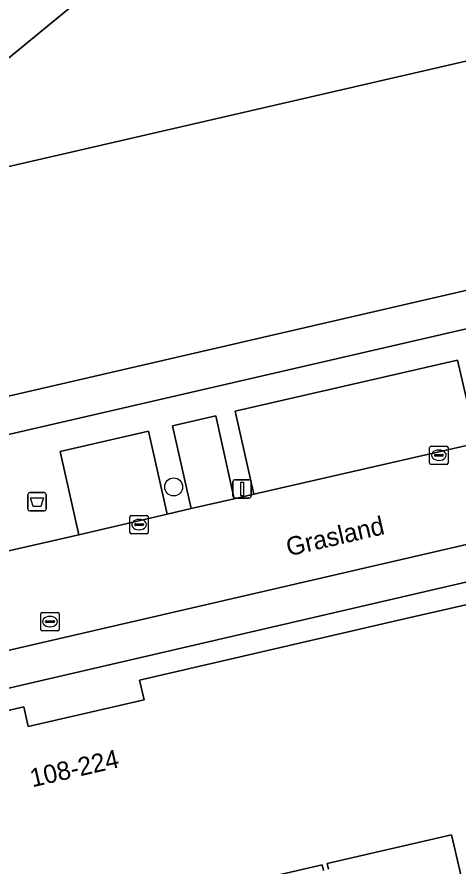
# Model space of a CAD drawing. Extents: x 156412 to 157779, y 382335 to 383768.
# Drawn here: x 156942.74 to 156966.74, y 383406.35 to 383452.56 of the extents above; entities that cross this region are included whole.
import ezdxf

# ---------------------------------------------------------------- set-up
doc = ezdxf.new("R2010")
doc.units = 0
for name, color, linetype in [('IMGEO_Afval_apart_plaats', 7, 'Continuous'), ('IMGEO_Boom', 7, 'Continuous'), ('IMGEO_Erf', 7, 'Continuous'), ('IMGEO_Kolk', 7, 'Continuous'), ('IMGEO_Lichtmast', 7, 'Continuous'), ('IMGEO_Openbare_ruimte_label', 7, 'Continuous'), ('IMGEO_Pand', 7, 'Continuous'), ('IMGEO_Pand_nummerreeks', 7, 'Continuous'), ('IMGEO_Parkeervlak_open', 7, 'Continuous'), ('IMGEO_Rijbaan_lokaal_gesloten', 7, 'Continuous'), ('IMGEO_Rioolput', 7, 'Continuous'), ('IMGEO_Voetpad_open', 7, 'Continuous')]:
    doc.layers.add(name, color=color, linetype=linetype)

msp = doc.modelspace()

# ---------------------------------------------------------------- linework, layer by layer
at = {"layer": 'IMGEO_Afval_apart_plaats'}
for p, q in [((156943.439, 383426.672), (156944.229, 383426.672)), ((156944.229, 383426.672), (156943.439, 383426.672)), ((156943.339, 383425.772), (156943.339, 383426.572)), ((156943.339, 383426.572), (156943.339, 383425.772)), ((156944.329, 383426.572), (156944.329, 383425.772)), ((156944.329, 383425.772), (156944.329, 383426.572)), ((156944.229, 383425.672), (156943.439, 383425.672)), ((156943.439, 383425.672), (156944.229, 383425.672))]:
    msp.add_line(p, q, dxfattribs=at)
msp.add_lwpolyline([(156943.482, 383426.386), (156944.186, 383426.386), (156944.037, 383425.916), (156943.631, 383425.916), (156943.482, 383426.386)], dxfattribs=at)
for centre, start, end in [((156943.439, 383426.572), 90, 180), ((156943.439, 383426.572), 90, 180), ((156944.229, 383426.572), 0, 90), ((156944.229, 383426.572), 360, 90), ((156943.439, 383425.772), 180, 270), ((156943.439, 383425.772), 180, 270), ((156944.229, 383425.772), 270, 0), ((156944.229, 383425.772), 270, 0)]:
    msp.add_arc(centre, 0.1, start, end, dxfattribs=at)
at = {"layer": 'IMGEO_Boom'}
msp.add_circle((156951.267, 383426.981), 0.489, dxfattribs=at)
at = {"layer": 'IMGEO_Erf'}
for points in [[(157020.794, 383506.487), (157006.596, 383503.263), (157002.58, 383500), (157001.757, 383499.332), (157001.826, 383499.205), (157001.765, 383499.109), (157001.183, 383498.923), (156999.999, 383497.929), (156997.648, 383495.955), (156966.776, 383470.447), (156930.809, 383440.919), (156911.127, 383424.693), (156910.947, 383424.514), (156911.382, 383422.7), (157033.666, 383450.927), (157030.948, 383462.671), (157029.13, 383470.404)], [(156917.016, 383408.965), (156921.597, 383410.026), (156943.108, 383415.006), (156943.354, 383413.944), (156949.655, 383415.396), (156949.408, 383416.468), (156963.908, 383419.817), (156968.525, 383420.878), (156973.547, 383399.119), (156972.543, 383398.887), (156972.938, 383397.153), (156973.941, 383397.386), (156974.852, 383393.498), (156975.137, 383392.239), (156976.309, 383392.509), (156969.702, 383421.158), (156969.432, 383422.33), (156914.345, 383409.544), (156921.236, 383379.779), (156923.595, 383380.325), (156923.307, 383381.579)]]:
    msp.add_lwpolyline(points, close=True, dxfattribs=at)
for points in [[(156981.194, 383440.926), (156944.706, 383432.491), (156920.767, 383426.96), (156920.744, 383427.062), (156920.686, 383427.317), (156920.988, 383427.397), (156940.943, 383443.777), (156941.493, 383444.229), (156973.217, 383451.551)], [(156966.962, 383405.555), (156966.383, 383408.049), (156959.622, 383406.482), (156959.694, 383406.17)], [(156959.422, 383406.107), (156959.349, 383406.419), (156952.618, 383404.859)]]:
    msp.add_lwpolyline(points, dxfattribs=at)
at = {"layer": 'IMGEO_Kolk'}
for p, q in [((156965.196, 383428.28), (156965.196, 383429.132)), ((156965.271, 383429.206), (156966.123, 383429.206)), ((156965.684, 383428.986), (156965.709, 383428.986)), ((156966.197, 383429.132), (156966.197, 383428.28)), ((156965.455, 383428.7), (156965.455, 383428.712)), ((156965.893, 383428.663), (156965.495, 383428.663)), ((156965.498, 383428.749), (156965.896, 383428.749)), ((156965.939, 383428.712), (156965.939, 383428.7)), ((156966.123, 383428.206), (156965.271, 383428.206)), ((156965.707, 383428.426), (156965.682, 383428.426)), ((156948.887, 383424.503), (156948.887, 383425.355)), ((156948.962, 383425.429), (156949.814, 383425.429)), ((156949.375, 383425.209), (156949.4, 383425.209)), ((156949.888, 383425.355), (156949.888, 383424.503)), ((156949.146, 383424.923), (156949.146, 383424.935)), ((156949.584, 383424.886), (156949.186, 383424.886)), ((156949.189, 383424.972), (156949.587, 383424.972)), ((156949.63, 383424.935), (156949.63, 383424.923)), ((156949.814, 383424.429), (156948.962, 383424.429)), ((156949.398, 383424.649), (156949.373, 383424.649))]:
    msp.add_line(p, q, dxfattribs=at)
for points in [[(156965.196, 383428.28), (156965.196, 383429.132)], [(156965.271, 383429.206), (156966.123, 383429.206)], [(156966.197, 383429.132), (156966.197, 383428.28)], [(156966.123, 383428.206), (156965.271, 383428.206)], [(156948.887, 383424.503), (156948.887, 383425.355)], [(156948.962, 383425.429), (156949.814, 383425.429)], [(156949.888, 383425.355), (156949.888, 383424.503)], [(156949.814, 383424.429), (156948.962, 383424.429)]]:
    msp.add_lwpolyline(points, dxfattribs=at)
for centre, radius, start, end in [((156965.273, 383429.13), 0.0765, 91.552, 178.448), ((156965.273, 383429.13), 0.0765, 91.552, 178.448), ((156966.121, 383429.13), 0.0765, 1.552, 88.448), ((156966.121, 383429.13), 0.0765, 1.552, 88.448), ((156965.495, 383428.709), 0.0403, 85.8775, 175.7526), ((156965.492, 383428.699), 0.0366, 178.938, 274.7102), ((156965.896, 383428.706), 0.043, 264.8664, 352.4533), ((156965.9, 383428.711), 0.0386, 1.7309, 96.639), ((156965.273, 383428.282), 0.0765, 181.552, 268.448), ((156965.273, 383428.282), 0.0765, 181.552, 268.448), ((156966.121, 383428.282), 0.0765, 271.552, 358.448), ((156966.121, 383428.282), 0.0765, 271.552, 358.448), ((156948.964, 383425.353), 0.0765, 91.552, 178.448), ((156948.964, 383425.353), 0.0765, 91.552, 178.448), ((156949.812, 383425.353), 0.0765, 1.552, 88.448), ((156949.812, 383425.353), 0.0765, 1.552, 88.448), ((156949.186, 383424.932), 0.0403, 85.8775, 175.7526), ((156949.183, 383424.922), 0.0366, 178.938, 274.7102), ((156949.587, 383424.929), 0.043, 264.8664, 352.4533), ((156949.591, 383424.934), 0.0386, 1.7309, 96.639), ((156948.964, 383424.505), 0.0765, 181.552, 268.448), ((156948.964, 383424.505), 0.0765, 181.552, 268.448), ((156949.812, 383424.505), 0.0765, 271.552, 358.448), ((156949.812, 383424.505), 0.0765, 271.552, 358.448)]:
    msp.add_arc(centre, radius, start, end, dxfattribs=at)
for centre, major_axis, ratio, start_param, end_param in [((156965.683, 383428.706), (-0.387, 0.002), 0.722429, 4.712389, 7.853982), ((156965.708, 383428.706), (-0.39, 0.002), 0.717154, 1.570796, 4.712389), ((156949.374, 383424.929), (-0.387, 0.002), 0.722429, 4.712389, 7.853982), ((156949.399, 383424.929), (-0.39, 0.002), 0.717154, 1.570796, 4.712389)]:
    msp.add_ellipse(centre, major_axis=major_axis, ratio=ratio, start_param=start_param, end_param=end_param, dxfattribs=at)
at = {"layer": 'IMGEO_Lichtmast'}
for p, q in [((156954.493, 383426.469), (156954.493, 383427.269)), ((156954.493, 383427.269), (156954.493, 383426.469)), ((156954.593, 383427.369), (156955.383, 383427.369)), ((156955.383, 383427.369), (156954.593, 383427.369)), ((156955.483, 383427.269), (156955.483, 383426.469)), ((156955.483, 383426.469), (156955.483, 383427.269)), ((156955.383, 383426.369), (156954.593, 383426.369)), ((156954.593, 383426.369), (156955.383, 383426.369))]:
    msp.add_line(p, q, dxfattribs=at)
msp.add_lwpolyline([(156954.913, 383427.244), (156955.063, 383427.244), (156955.063, 383426.494), (156954.913, 383426.494), (156954.913, 383427.244)], dxfattribs=at)
for centre, start, end in [((156954.593, 383427.269), 90, 180), ((156954.593, 383427.269), 90, 180), ((156955.383, 383427.269), 0, 90), ((156955.383, 383427.269), 360, 90), ((156954.593, 383426.469), 180, 270), ((156954.593, 383426.469), 180, 270), ((156955.383, 383426.469), 270, 0), ((156955.383, 383426.469), 270, 0)]:
    msp.add_arc(centre, 0.1, start, end, dxfattribs=at)
at = {"layer": 'IMGEO_Pand'}
for points in [[(156973.217, 383451.551), (156941.493, 383444.229), (156940.943, 383443.777), (156920.988, 383427.397), (156920.686, 383427.317), (156920.744, 383427.062), (156920.767, 383426.96), (156944.706, 383432.491), (156981.194, 383440.926)], [(156968.525, 383420.878), (156963.908, 383419.817), (156949.408, 383416.468), (156949.655, 383415.396), (156943.354, 383413.944), (156943.108, 383415.006), (156921.597, 383410.026), (156917.016, 383408.965), (156923.307, 383381.579)], [(156959.694, 383406.17), (156959.622, 383406.482), (156966.383, 383408.049), (156966.962, 383405.555)], [(156952.618, 383404.859), (156959.349, 383406.419), (156959.422, 383406.107)]]:
    msp.add_lwpolyline(points, dxfattribs=at)
at = {"layer": 'IMGEO_Parkeervlak_open'}
for points in [[(156966.703, 383433.881), (156954.613, 383431.098), (156955.633, 383426.582), (156967.763, 383429.361)], [(156953.557, 383430.855), (156951.202, 383430.313), (156952.212, 383425.802), (156954.552, 383426.336)], [(156950.914, 383425.494), (156949.892, 383430.012), (156945.091, 383428.907), (156946.106, 383424.38)]]:
    msp.add_lwpolyline(points, close=True, dxfattribs=at)
at = {"layer": 'IMGEO_Rijbaan_lokaal_gesloten'}
for points in [[(156967.763, 383429.361), (156955.633, 383426.582), (156954.552, 383426.336), (156952.212, 383425.802), (156950.914, 383425.494), (156946.106, 383424.38), (156942.215, 383423.487), (156937.343, 383422.389), (156936.309, 383422.145), (156931.717, 383421.084), (156929.627, 383420.635), (156922.434, 383418.969), (156921.091, 383418.68), (156918.734, 383418.117), (156917.652, 383417.887), (156912.871, 383416.79), (156912.949, 383416.449), (156910.902, 383415.833)], [(156915.211, 383411.668), (156917.599, 383412.389), (156969.627, 383424.417), (156969.718, 383424.439), (156969.809, 383424.46), (156969.9, 383424.48)]]:
    msp.add_lwpolyline(points, dxfattribs=at)
at = {"layer": 'IMGEO_Rioolput'}
for p, q in [((156944.111, 383420.151), (156944.963, 383420.151)), ((156944.036, 383419.225), (156944.036, 383420.077)), ((156944.295, 383419.645), (156944.295, 383419.657)), ((156944.338, 383419.694), (156944.736, 383419.694)), ((156944.524, 383419.931), (156944.549, 383419.931)), ((156944.779, 383419.657), (156944.779, 383419.645)), ((156945.037, 383420.077), (156945.037, 383419.225)), ((156944.733, 383419.608), (156944.335, 383419.608)), ((156944.547, 383419.371), (156944.522, 383419.371)), ((156944.963, 383419.151), (156944.111, 383419.151))]:
    msp.add_line(p, q, dxfattribs=at)
for points in [[(156944.111, 383420.151), (156944.963, 383420.151)], [(156944.036, 383419.225), (156944.036, 383420.077)], [(156945.037, 383420.077), (156945.037, 383419.225)], [(156944.963, 383419.151), (156944.111, 383419.151)]]:
    msp.add_lwpolyline(points, dxfattribs=at)
for centre, radius, start, end in [((156944.113, 383420.075), 0.0765, 91.552, 178.448), ((156944.113, 383420.075), 0.0765, 91.552, 178.448), ((156944.961, 383420.075), 0.0765, 1.552, 88.448), ((156944.961, 383420.075), 0.0765, 1.552, 88.448), ((156944.335, 383419.654), 0.0403, 85.8775, 175.7526), ((156944.74, 383419.656), 0.0386, 1.7309, 96.639), ((156944.113, 383419.227), 0.0765, 181.552, 268.448), ((156944.113, 383419.227), 0.0765, 181.552, 268.448), ((156944.332, 383419.644), 0.0366, 178.938, 274.7102), ((156944.736, 383419.651), 0.043, 264.8664, 352.4533), ((156944.961, 383419.227), 0.0765, 271.552, 358.448), ((156944.961, 383419.227), 0.0765, 271.552, 358.448)]:
    msp.add_arc(centre, radius, start, end, dxfattribs=at)
for centre, major_axis, ratio, start_param, end_param in [((156944.523, 383419.651), (-0.387, 0.002), 0.722429, 4.712389, 7.853982), ((156944.548, 383419.651), (-0.39, 0.002), 0.717154, 1.570796, 4.712389)]:
    msp.add_ellipse(centre, major_axis=major_axis, ratio=ratio, start_param=start_param, end_param=end_param, dxfattribs=at)
at = {"layer": 'IMGEO_Voetpad_open'}
for points in [[(156930.809, 383440.919), (156966.776, 383470.447), (156997.648, 383495.955), (156999.999, 383497.929), (157001.183, 383498.923), (157001.765, 383499.109), (157001.826, 383499.205), (157001.757, 383499.332), (157002.58, 383500), (157006.596, 383503.263), (157020.794, 383506.487), (157022.768, 383506.908), (157027.607, 383507.993), (157026.652, 383511.753), (157024.599, 383510.288)], [(157033.666, 383450.927), (156911.382, 383422.7)], [(156942.215, 383423.487), (156946.106, 383424.38), (156945.091, 383428.907), (156949.892, 383430.012), (156950.914, 383425.494), (156952.212, 383425.802), (156951.202, 383430.313), (156953.557, 383430.855), (156954.552, 383426.336), (156955.633, 383426.582), (156954.613, 383431.098), (156966.703, 383433.881), (156967.763, 383429.361)], [(156969.9, 383424.48), (156969.809, 383424.46), (156969.718, 383424.439), (156969.627, 383424.417), (156917.599, 383412.389), (156915.211, 383411.668)], [(156911.978, 383408.995), (156914.345, 383409.544), (156969.432, 383422.33)]]:
    msp.add_lwpolyline(points, dxfattribs=at)

# ---------------------------------------------------------------- texts
at = {"layer": 'IMGEO_Openbare_ruimte_label'}
msp.add_text('Grasland', height=1, rotation=13.0633, dxfattribs=at).set_placement((156957.518, 383423.2))
at = {"layer": 'IMGEO_Pand_nummerreeks'}
msp.add_text('108-224', height=1, rotation=12.9775, dxfattribs=at).set_placement((156943.579, 383410.63))

doc.saveas('drawing.dxf')
